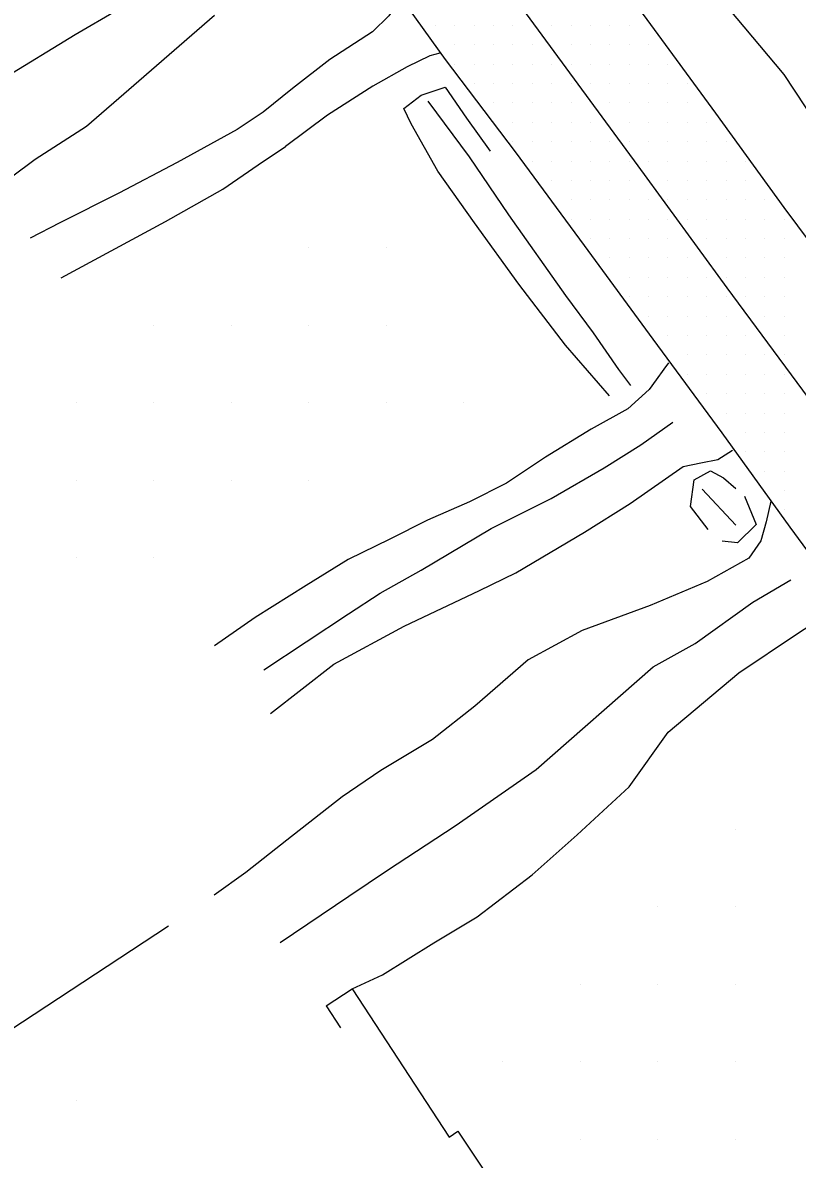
# Model space of a CAD drawing. Extents: x 1762120 to 1766775, y 709485 to 712965.
# Drawn here: x 1763553 to 1763652.9, y 711882.5 to 712029.1 of the extents above; entities that cross this region are included whole.
import ezdxf

# ---------------------------------------------------------------- set-up
doc = ezdxf.new("R2010")
doc.units = 0
for name, color, linetype in [('Exist DTM QL2 LIDAR Elevation Point', 7, 'Continuous'), ('Exist DTM Scan Elevation Point', 7, 'Continuous'), ('Exist Roads EOP', 7, 'Continuous'), ('Exist Roads EOT', 7, 'Continuous'), ('PH Exist DTM Breakline', 7, 'Continuous')]:
    doc.layers.add(name, color=color, linetype=linetype)

msp = doc.modelspace()

# ---------------------------------------------------------------- linework, layer by layer
at = {"layer": 'Exist DTM QL2 LIDAR Elevation Point'}
for p, q in [((1763589.93, 712000.09), (1763589.93, 712000.09)), ((1763599.93, 712000.09), (1763599.93, 712000.09)), ((1763569.93, 711990.09), (1763569.93, 711990.09)), ((1763579.93, 711990.09), (1763579.93, 711990.09)), ((1763589.93, 711990.09), (1763589.93, 711990.09)), ((1763599.93, 711990.09), (1763599.93, 711990.09)), ((1763559.93, 711980.09), (1763559.93, 711980.09)), ((1763569.93, 711980.09), (1763569.93, 711980.09)), ((1763579.93, 711980.09), (1763579.93, 711980.09)), ((1763589.93, 711980.09), (1763589.93, 711980.09)), ((1763599.93, 711980.09), (1763599.93, 711980.09)), ((1763609.93, 711980.09), (1763609.93, 711980.09)), ((1763559.93, 711970.09), (1763559.93, 711970.09)), ((1763569.93, 711970.09), (1763569.93, 711970.09)), ((1763579.93, 711970.09), (1763579.93, 711970.09)), ((1763589.93, 711970.09), (1763589.93, 711970.09)), ((1763559.93, 711960.09), (1763559.93, 711960.09)), ((1763569.93, 711960.09), (1763569.93, 711960.09)), ((1763644.94, 711925.08), (1763644.94, 711925.08)), ((1763634.94, 711915.08), (1763634.94, 711915.08)), ((1763644.94, 711915.08), (1763644.94, 711915.08)), ((1763624.93, 711905.08), (1763624.93, 711905.08)), ((1763634.94, 711905.08), (1763634.94, 711905.08)), ((1763644.94, 711905.08), (1763644.94, 711905.08)), ((1763614.93, 711895.08), (1763614.93, 711895.08)), ((1763624.93, 711895.08), (1763624.93, 711895.08)), ((1763634.94, 711895.08), (1763634.94, 711895.08)), ((1763644.94, 711895.08), (1763644.94, 711895.08)), ((1763559.93, 711890.08), (1763559.93, 711890.08)), ((1763624.93, 711885.08), (1763624.93, 711885.08)), ((1763634.94, 711885.08), (1763634.94, 711885.08)), ((1763644.94, 711885.08), (1763644.94, 711885.08))]:
    msp.add_line(p, q, dxfattribs=at)
at = {"layer": 'Exist DTM Scan Elevation Point'}
for p, q in [((1763606.25, 712028.75), (1763606.25, 712028.75)), ((1763608.75, 712028.75), (1763608.75, 712028.75)), ((1763611.25, 712028.75), (1763611.25, 712028.75)), ((1763613.75, 712028.75), (1763613.75, 712028.75)), ((1763616.25, 712028.75), (1763616.25, 712028.75)), ((1763621.25, 712028.75), (1763621.25, 712028.75)), ((1763623.75, 712028.75), (1763623.75, 712028.75)), ((1763626.25, 712028.75), (1763626.25, 712028.75)), ((1763628.75, 712028.75), (1763628.75, 712028.75)), ((1763631.25, 712028.75), (1763631.25, 712028.75)), ((1763608.75, 712026.25), (1763608.75, 712026.25)), ((1763611.25, 712026.25), (1763611.25, 712026.25)), ((1763613.75, 712026.25), (1763613.75, 712026.25)), ((1763616.25, 712026.25), (1763616.25, 712026.25)), ((1763618.75, 712026.25), (1763618.75, 712026.25)), ((1763623.75, 712026.25), (1763623.75, 712026.25)), ((1763626.25, 712026.25), (1763626.25, 712026.25)), ((1763628.75, 712026.25), (1763628.75, 712026.25)), ((1763631.25, 712026.25), (1763631.25, 712026.25)), ((1763633.75, 712026.25), (1763633.75, 712026.25)), ((1763608.75, 712023.75), (1763608.75, 712023.75)), ((1763611.25, 712023.75), (1763611.25, 712023.75)), ((1763613.75, 712023.75), (1763613.75, 712023.75)), ((1763616.25, 712023.75), (1763616.25, 712023.75)), ((1763618.75, 712023.75), (1763618.75, 712023.75)), ((1763621.25, 712023.75), (1763621.25, 712023.75)), ((1763623.75, 712023.75), (1763623.75, 712023.75)), ((1763626.25, 712023.75), (1763626.25, 712023.75)), ((1763628.75, 712023.75), (1763628.75, 712023.75)), ((1763631.25, 712023.75), (1763631.25, 712023.75)), ((1763633.75, 712023.75), (1763633.75, 712023.75)), ((1763636.25, 712023.75), (1763636.25, 712023.75)), ((1763611.25, 712021.25), (1763611.25, 712021.25)), ((1763613.75, 712021.25), (1763613.75, 712021.25)), ((1763616.25, 712021.25), (1763616.25, 712021.25)), ((1763618.75, 712021.25), (1763618.75, 712021.25)), ((1763621.25, 712021.25), (1763621.25, 712021.25)), ((1763623.75, 712021.25), (1763623.75, 712021.25)), ((1763626.25, 712021.25), (1763626.25, 712021.25)), ((1763628.75, 712021.25), (1763628.75, 712021.25)), ((1763631.25, 712021.25), (1763631.25, 712021.25)), ((1763633.75, 712021.25), (1763633.75, 712021.25)), ((1763636.25, 712021.25), (1763636.25, 712021.25)), ((1763638.75, 712021.25), (1763638.75, 712021.25)), ((1763613.75, 712018.75), (1763613.75, 712018.75)), ((1763616.25, 712018.75), (1763616.25, 712018.75)), ((1763618.75, 712018.75), (1763618.75, 712018.75)), ((1763621.25, 712018.75), (1763621.25, 712018.75)), ((1763623.75, 712018.75), (1763623.75, 712018.75)), ((1763628.75, 712018.75), (1763628.75, 712018.75)), ((1763631.25, 712018.75), (1763631.25, 712018.75)), ((1763633.75, 712018.75), (1763633.75, 712018.75)), ((1763636.25, 712018.75), (1763636.25, 712018.75)), ((1763638.75, 712018.75), (1763638.75, 712018.75)), ((1763616.25, 712016.25), (1763616.25, 712016.25)), ((1763618.75, 712016.25), (1763618.75, 712016.25)), ((1763621.25, 712016.25), (1763621.25, 712016.25)), ((1763623.75, 712016.25), (1763623.75, 712016.25)), ((1763626.25, 712016.25), (1763626.25, 712016.25)), ((1763631.25, 712016.25), (1763631.25, 712016.25)), ((1763633.75, 712016.25), (1763633.75, 712016.25)), ((1763636.25, 712016.25), (1763636.25, 712016.25)), ((1763638.75, 712016.25), (1763638.75, 712016.25)), ((1763641.25, 712016.25), (1763641.25, 712016.25)), ((1763616.25, 712013.75), (1763616.25, 712013.75)), ((1763618.75, 712013.75), (1763618.75, 712013.75)), ((1763621.25, 712013.75), (1763621.25, 712013.75)), ((1763623.75, 712013.75), (1763623.75, 712013.75)), ((1763626.25, 712013.75), (1763626.25, 712013.75)), ((1763628.75, 712013.75), (1763628.75, 712013.75)), ((1763631.25, 712013.75), (1763631.25, 712013.75)), ((1763633.75, 712013.75), (1763633.75, 712013.75)), ((1763636.25, 712013.75), (1763636.25, 712013.75)), ((1763638.75, 712013.75), (1763638.75, 712013.75)), ((1763641.25, 712013.75), (1763641.25, 712013.75)), ((1763643.75, 712013.75), (1763643.75, 712013.75)), ((1763618.75, 712011.25), (1763618.75, 712011.25)), ((1763621.25, 712011.25), (1763621.25, 712011.25)), ((1763623.75, 712011.25), (1763623.75, 712011.25)), ((1763626.25, 712011.25), (1763626.25, 712011.25)), ((1763628.75, 712011.25), (1763628.75, 712011.25)), ((1763631.25, 712011.25), (1763631.25, 712011.25)), ((1763633.75, 712011.25), (1763633.75, 712011.25)), ((1763636.25, 712011.25), (1763636.25, 712011.25)), ((1763638.75, 712011.25), (1763638.75, 712011.25)), ((1763641.25, 712011.25), (1763641.25, 712011.25)), ((1763643.75, 712011.25), (1763643.75, 712011.25)), ((1763646.25, 712011.25), (1763646.25, 712011.25)), ((1763621.25, 712008.75), (1763621.25, 712008.75)), ((1763623.75, 712008.75), (1763623.75, 712008.75)), ((1763626.25, 712008.75), (1763626.25, 712008.75)), ((1763628.75, 712008.75), (1763628.75, 712008.75)), ((1763631.25, 712008.75), (1763631.25, 712008.75)), ((1763636.25, 712008.75), (1763636.25, 712008.75)), ((1763638.75, 712008.75), (1763638.75, 712008.75)), ((1763641.25, 712008.75), (1763641.25, 712008.75)), ((1763643.75, 712008.75), (1763643.75, 712008.75)), ((1763646.25, 712008.75), (1763646.25, 712008.75)), ((1763623.75, 712006.25), (1763623.75, 712006.25)), ((1763626.25, 712006.25), (1763626.25, 712006.25)), ((1763628.75, 712006.25), (1763628.75, 712006.25)), ((1763631.25, 712006.25), (1763631.25, 712006.25)), ((1763633.75, 712006.25), (1763633.75, 712006.25)), ((1763636.25, 712006.25), (1763636.25, 712006.25)), ((1763638.75, 712006.25), (1763638.75, 712006.25)), ((1763641.25, 712006.25), (1763641.25, 712006.25)), ((1763643.75, 712006.25), (1763643.75, 712006.25)), ((1763646.25, 712006.25), (1763646.25, 712006.25)), ((1763648.75, 712006.25), (1763648.75, 712006.25)), ((1763623.75, 712003.75), (1763623.75, 712003.75)), ((1763626.25, 712003.75), (1763626.25, 712003.75)), ((1763628.75, 712003.75), (1763628.75, 712003.75)), ((1763631.25, 712003.75), (1763631.25, 712003.75)), ((1763633.75, 712003.75), (1763633.75, 712003.75)), ((1763636.25, 712003.75), (1763636.25, 712003.75)), ((1763638.75, 712003.75), (1763638.75, 712003.75)), ((1763641.25, 712003.75), (1763641.25, 712003.75)), ((1763643.75, 712003.75), (1763643.75, 712003.75)), ((1763646.25, 712003.75), (1763646.25, 712003.75)), ((1763648.75, 712003.75), (1763648.75, 712003.75)), ((1763651.25, 712003.75), (1763651.25, 712003.75)), ((1763626.25, 712001.25), (1763626.25, 712001.25)), ((1763628.75, 712001.25), (1763628.75, 712001.25)), ((1763631.25, 712001.25), (1763631.25, 712001.25)), ((1763633.75, 712001.25), (1763633.75, 712001.25)), ((1763636.25, 712001.25), (1763636.25, 712001.25)), ((1763641.25, 712001.25), (1763641.25, 712001.25)), ((1763643.75, 712001.25), (1763643.75, 712001.25)), ((1763646.25, 712001.25), (1763646.25, 712001.25)), ((1763648.75, 712001.25), (1763648.75, 712001.25)), ((1763651.25, 712001.25), (1763651.25, 712001.25)), ((1763628.75, 711998.75), (1763628.75, 711998.75)), ((1763631.25, 711998.75), (1763631.25, 711998.75)), ((1763633.75, 711998.75), (1763633.75, 711998.75)), ((1763636.25, 711998.75), (1763636.25, 711998.75)), ((1763638.75, 711998.75), (1763638.75, 711998.75)), ((1763643.75, 711998.75), (1763643.75, 711998.75)), ((1763646.25, 711998.75), (1763646.25, 711998.75)), ((1763648.75, 711998.75), (1763648.75, 711998.75)), ((1763651.25, 711998.75), (1763651.25, 711998.75)), ((1763631.25, 711996.25), (1763631.25, 711996.25)), ((1763633.75, 711996.25), (1763633.75, 711996.25)), ((1763636.25, 711996.25), (1763636.25, 711996.25)), ((1763638.75, 711996.25), (1763638.75, 711996.25)), ((1763641.25, 711996.25), (1763641.25, 711996.25)), ((1763643.75, 711996.25), (1763643.75, 711996.25)), ((1763646.25, 711996.25), (1763646.25, 711996.25)), ((1763648.75, 711996.25), (1763648.75, 711996.25)), ((1763651.25, 711996.25), (1763651.25, 711996.25)), ((1763631.25, 711993.75), (1763631.25, 711993.75)), ((1763633.75, 711993.75), (1763633.75, 711993.75)), ((1763636.25, 711993.75), (1763636.25, 711993.75)), ((1763638.75, 711993.75), (1763638.75, 711993.75)), ((1763641.25, 711993.75), (1763641.25, 711993.75)), ((1763643.75, 711993.75), (1763643.75, 711993.75)), ((1763646.25, 711993.75), (1763646.25, 711993.75)), ((1763648.75, 711993.75), (1763648.75, 711993.75)), ((1763651.25, 711993.75), (1763651.25, 711993.75)), ((1763633.75, 711991.25), (1763633.75, 711991.25)), ((1763636.25, 711991.25), (1763636.25, 711991.25)), ((1763638.75, 711991.25), (1763638.75, 711991.25)), ((1763641.25, 711991.25), (1763641.25, 711991.25)), ((1763643.75, 711991.25), (1763643.75, 711991.25)), ((1763648.75, 711991.25), (1763648.75, 711991.25)), ((1763651.25, 711991.25), (1763651.25, 711991.25)), ((1763636.25, 711988.75), (1763636.25, 711988.75)), ((1763638.75, 711988.75), (1763638.75, 711988.75)), ((1763641.25, 711988.75), (1763641.25, 711988.75)), ((1763643.75, 711988.75), (1763643.75, 711988.75)), ((1763646.25, 711988.75), (1763646.25, 711988.75)), ((1763651.25, 711988.75), (1763651.25, 711988.75)), ((1763638.75, 711986.25), (1763638.75, 711986.25)), ((1763641.25, 711986.25), (1763641.25, 711986.25)), ((1763643.75, 711986.25), (1763643.75, 711986.25)), ((1763646.25, 711986.25), (1763646.25, 711986.25)), ((1763648.75, 711986.25), (1763648.75, 711986.25)), ((1763651.25, 711986.25), (1763651.25, 711986.25)), ((1763638.75, 711983.75), (1763638.75, 711983.75)), ((1763641.25, 711983.75), (1763641.25, 711983.75)), ((1763643.75, 711983.75), (1763643.75, 711983.75)), ((1763646.25, 711983.75), (1763646.25, 711983.75)), ((1763648.75, 711983.75), (1763648.75, 711983.75)), ((1763651.25, 711983.75), (1763651.25, 711983.75)), ((1763641.25, 711981.25), (1763641.25, 711981.25)), ((1763643.75, 711981.25), (1763643.75, 711981.25)), ((1763646.25, 711981.25), (1763646.25, 711981.25)), ((1763648.75, 711981.25), (1763648.75, 711981.25)), ((1763651.25, 711981.25), (1763651.25, 711981.25)), ((1763643.75, 711978.75), (1763643.75, 711978.75)), ((1763646.25, 711978.75), (1763646.25, 711978.75)), ((1763648.75, 711978.75), (1763648.75, 711978.75)), ((1763651.25, 711978.75), (1763651.25, 711978.75)), ((1763646.25, 711976.25), (1763646.25, 711976.25)), ((1763648.75, 711976.25), (1763648.75, 711976.25)), ((1763651.25, 711976.25), (1763651.25, 711976.25)), ((1763646.25, 711973.75), (1763646.25, 711973.75)), ((1763648.75, 711973.75), (1763648.75, 711973.75)), ((1763651.25, 711973.75), (1763651.25, 711973.75)), ((1763648.75, 711971.25), (1763648.75, 711971.25)), ((1763651.25, 711971.25), (1763651.25, 711971.25)), ((1763651.25, 711968.75), (1763651.25, 711968.75)), ((1763651.25, 711966.25), (1763651.25, 711966.25))]:
    msp.add_line(p, q, dxfattribs=at)
at = {"layer": 'Exist Roads EOP'}
for points in [[(1763747.79, 711873.59), (1763737.7, 711887.01), (1763729.11, 711899.3), (1763715.58, 711917.63), (1763702.32, 711935.93), (1763693.48, 711948.05), (1763684.59, 711960.12), (1763669.29, 711981.36), (1763660.19, 711993.27), (1763651.23, 712005.28), (1763642.44, 712017.42), (1763633.55, 712029.49), (1763624.62, 712041.51), (1763615.86, 712053.66), (1763612.5, 712058.49)], [(1763595.29, 712041.37), (1763607.49, 712024.35), (1763616.55, 712012.42), (1763625.46, 712000.36), (1763634.3, 711988.27), (1763643.2, 711976.21), (1763651.97, 711964.05), (1763660.84, 711951.97), (1763669.7, 711939.87), (1763678.64, 711927.84), (1763687.52, 711915.76), (1763696.46, 711903.72), (1763705.31, 711891.61), (1763717.65, 711874.59), (1763723.49, 711866.66), (1763726.5, 711862.29), (1763727.49, 711860.22), (1763727.65, 711858.85), (1763727.52, 711858.18), (1763728.73, 711856.96)]]:
    msp.add_lwpolyline(points, dxfattribs=at)
at = {"layer": 'Exist Roads EOT'}
msp.add_lwpolyline([(1763567.77, 712098.53), (1763588.56, 712070.29), (1763609.16, 712042.27), (1763632.35, 712010.63), (1763643.85, 711994.92), (1763653.6, 711981.68), (1763666.28, 711964.42), (1763694.36, 711926.12), (1763710.71, 711903.83), (1763724.54, 711885.03), (1763739.13, 711865.03)], dxfattribs=at)
at = {"layer": 'PH Exist DTM Breakline'}
for p, q in [((1763640.68, 711968.91), (1763645.01, 711964.27)), ((1763571.81, 711912.57), (1763551.35, 711899.11)), ((1763592.15, 711902.31), (1763595.5, 711904.5))]:
    msp.add_line(p, q, dxfattribs=at)
for points in [[(1763608.32, 712075.68), (1763617, 712062.98), (1763625.27, 712054.48), (1763636.92, 712039.14), (1763644, 712030.95), (1763651.19, 712022.41), (1763656.8, 712013.93), (1763665.64, 712002.17), (1763673.13, 711991.78), (1763679.61, 711982.86), (1763685.09, 711975.15), (1763690.41, 711968.3)], [(1763482.58, 711972.44), (1763501.23, 711986.19), (1763512.15, 711995.15), (1763528.65, 712007.35), (1763540.24, 712015.62), (1763550.36, 712021.83), (1763559.78, 712027.59), (1763565.24, 712030.77), (1763569.39, 712033.25), (1763573.39, 712036.42)], [(1763601.82, 712032.23), (1763601.27, 712031.46), (1763600.22, 712029.99), (1763598.12, 712027.91), (1763592.65, 712024.36), (1763587.81, 712020.62), (1763584.05, 712017.54)], [(1763577.76, 712030.03), (1763567.35, 712020.99), (1763561.23, 712015.69), (1763554.62, 712011.44), (1763548.31, 712006.78), (1763541.08, 712002.09), (1763535.89, 711998.81), (1763524.66, 711990.85), (1763515.58, 711984.15), (1763506.67, 711978.1), (1763498.88, 711972.65), (1763491.42, 711966.75)], [(1763606.81, 712025.16), (1763605.53, 712024.81), (1763602.59, 712023.4), (1763598.19, 712020.89), (1763592.33, 712017.17), (1763586.92, 712013.14)], [(1763628.71, 711980.98), (1763623.03, 711987.5), (1763617, 711995.38), (1763611.28, 712003.28), (1763606.58, 712009.94), (1763603.13, 712016.05), (1763602.19, 712018.04), (1763604.4, 712019.76), (1763607.51, 712020.8), (1763610.27, 712016.78), (1763613.33, 712012.52)], [(1763605.26, 712018.97), (1763610.6, 712011.8), (1763615.66, 712004.31), (1763623.04, 711993.93), (1763626.59, 711989.09), (1763629.88, 711984.36), (1763631.4, 711982.29)], [(1763584.05, 712017.54), (1763580.67, 712015.31), (1763572.92, 712011.06), (1763565.41, 712007.09), (1763557.82, 712003.27), (1763553.99, 712001.3)], [(1763557.96, 711996.19), (1763571.42, 712003.44), (1763578.83, 712007.64), (1763583.37, 712010.77), (1763586.92, 712013.14)], [(1763636.3, 711985.23), (1763635.71, 711984.4), (1763634.72, 711983.02), (1763633.83, 711981.77), (1763631.07, 711979.29), (1763626.33, 711976.66), (1763620.47, 711973.06), (1763615.4, 711969.71), (1763610.65, 711967.3), (1763605.25, 711964.95), (1763600.35, 711962.5), (1763594.98, 711959.88), (1763589.58, 711956.51), (1763582.99, 711952.36), (1763577.77, 711948.73)], [(1763584.1, 711945.61), (1763595.02, 711952.85), (1763599.11, 711955.51), (1763604.4, 711958.49), (1763613.43, 711963.87), (1763621.18, 711967.72), (1763628, 711971.7), (1763632.73, 711974.64), (1763636.89, 711977.59)], [(1763584.98, 711939.99), (1763593.15, 711946.38), (1763602.22, 711951.28), (1763611.92, 711955.86), (1763616.64, 711958.16), (1763625.48, 711963.39), (1763631.38, 711967.1), (1763638.21, 711971.84), (1763640.47, 711972.31), (1763642.7, 711972.75), (1763644.56, 711973.97)], [(1763641.45, 711963.72), (1763639.17, 711966.7), (1763639.62, 711970.14), (1763641.75, 711971.29), (1763643.43, 711970.4), (1763644.99, 711969.03)], [(1763649.5, 711967.4), (1763648.9, 711964.72), (1763648.23, 711962.25), (1763646.7, 711960.03), (1763641.32, 711957.04), (1763633.95, 711953.94), (1763625.18, 711950.72), (1763618.21, 711946.9), (1763611.35, 711940.96), (1763605.87, 711936.64), (1763599.2, 711932.63), (1763594.22, 711929.25), (1763587.09, 711923.64), (1763581.78, 711919.49), (1763577.72, 711916.56)], [(1763646.13, 711968.01), (1763647.62, 711964.38), (1763645.22, 711962), (1763643.25, 711962.21)], [(1763586.22, 711910.47), (1763595.1, 711916.45), (1763600.05, 711919.79), (1763608.79, 711925.49), (1763619.24, 711932.79), (1763634.32, 711946.03), (1763639.74, 711949.04), (1763647.2, 711954.35), (1763652.11, 711957.24)], [(1763595.5, 711904.5), (1763599.44, 711906.31), (1763606.03, 711910.4), (1763611.63, 711913.78), (1763618.75, 711919.19), (1763624.53, 711924.36), (1763631.25, 711930.55), (1763636.28, 711937.59), (1763645.4, 711945.24), (1763652.81, 711950.23), (1763655.92, 711952.24), (1763657.15, 711952.46), (1763660, 711952.89)], [(1763595.5, 711904.5), (1763608.02, 711885.33), (1763609.15, 711886.11), (1763614.23, 711878.5), (1763611.65, 711876.88)], [(1763592.15, 711902.31), (1763594.01, 711899.47)]]:
    msp.add_lwpolyline(points, dxfattribs=at)

doc.saveas('drawing.dxf')
